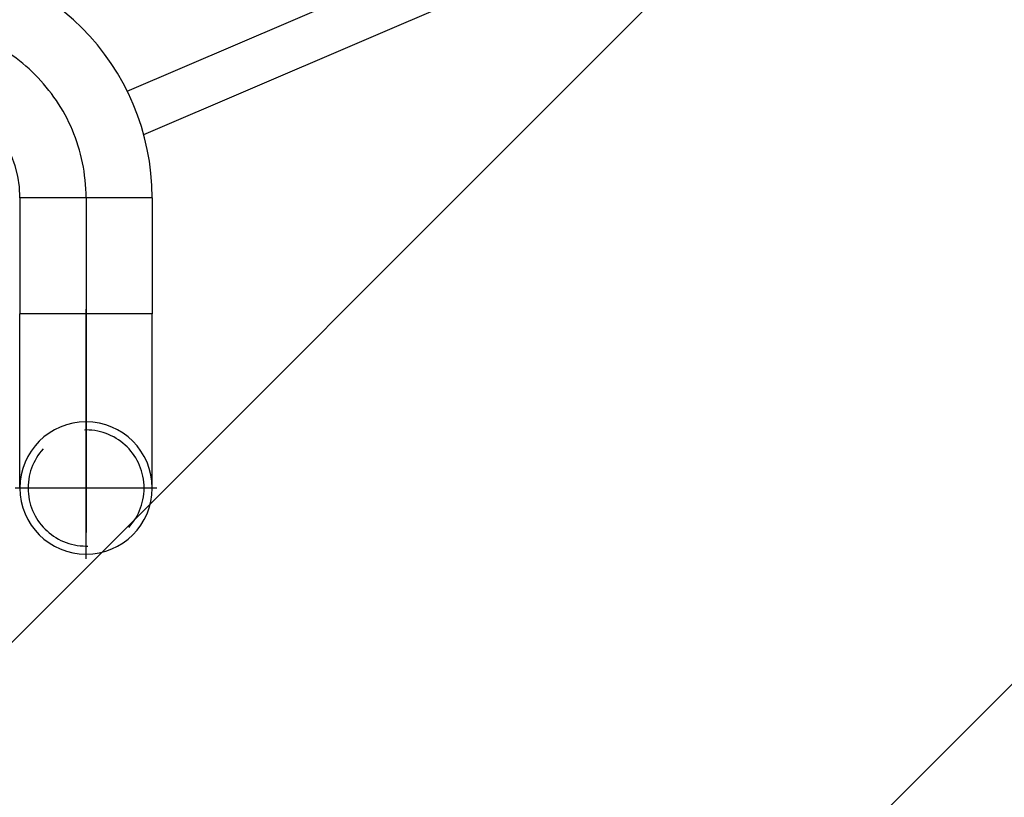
# Model space of a CAD drawing. Header units: millimetres. Extents: x 452087 to 582075, y 10891 to 81641.
# Tile 268 of 311: x 549093 to 549518, y 43139 to 43474. Entities that reach past the tile are written whole.
import ezdxf

# ---------------------------------------------------------------- set-up
doc = ezdxf.new("R2010")
doc.units = ezdxf.units.MM
for name, pattern in [('K5LT_AXLED', [19.5, 15, -1.5, 1.5, -1.5]), ('K5LT_BASIC', [0]), ('K5LT_DASHED', [6, 4, -2])]:
    doc.linetypes.add(name, pattern=pattern)
for name, color, linetype, true_color in [('C', 4, 'Continuous', 0x00ffff), ('G', 3, 'Continuous', 0x00ff00), ('OSI', 2, 'Continuous', 0xffff00)]:
    doc.layers.add(name, color=color, linetype=linetype, true_color=true_color)
doc.layers.add('ГТО-2_Штриховка', color=252, linetype='Continuous', lineweight=18)

# ---------------------------------------------------------------- blocks, each defined once
blk = doc.blocks.new('U9')
at = {"layer": 'C', "linetype": 'K5LT_DASHED'}
for start, end in [(0, 180), (180, 0)]:
    blk.add_arc((199.4154035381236, 174.817659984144), 2.500000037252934, start, end, dxfattribs=at)
blk = doc.blocks.new('U89')
at = {"layer": 'G', "linetype": 'K5LT_BASIC'}
for p, q in [((191.9153818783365, 197.667668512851), (191.9153818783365, 191.9676684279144)), ((202.2653820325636, 187.317668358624), (196.5653819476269, 187.317668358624))]:
    blk.add_line(p, q, dxfattribs=at)
for radius in [10.35000015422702, 4.6500000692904]:
    blk.add_arc((191.9153818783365, 187.317668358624), radius, 0, 90, dxfattribs=at)
at = {"layer": 'OSI', "linetype": 'K5LT_AXLED'}
blk.add_arc((191.9153818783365, 187.317668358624), 7.500000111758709, 0, 90, dxfattribs=at)
blk = doc.blocks.new('U90')
at = {"layer": 'G', "linetype": 'K5LT_BASIC'}
for p, q in [((202.2653820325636, 182.3176682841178), (196.5653819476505, 182.3176519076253)), ((196.5654034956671, 174.8176517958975), (196.5653819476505, 182.3176519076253)), ((202.2654035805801, 174.8176681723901), (202.2653820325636, 182.3176682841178))]:
    blk.add_line(p, q, dxfattribs=at)
blk.add_ellipse((199.4154035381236, 174.8176599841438), major_axis=(-2.850000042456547, -8.18824627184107e-06), ratio=1, start_param=0, end_param=3.141592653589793, dxfattribs=at)
at = {"layer": 'OSI', "linetype": 'K5LT_AXLED'}
for p, q in [((199.4154123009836, 171.7676599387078), (199.4153814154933, 182.517660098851)), ((202.4654035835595, 174.8176687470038), (196.3654034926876, 174.8176512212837))]:
    blk.add_line(p, q, dxfattribs=at)
blk = doc.blocks.new('A$C4E9A3E51')
for p, q in [((958.7343870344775, 6422.435475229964), (1420.00002223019, 6619.977967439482)), ((965.8496220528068, 6403.725745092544), (1420.000022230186, 6598.221053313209)), ((912.5047864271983, 6376.462968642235), (912.5047864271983, 6326.462967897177)), ((941.0047449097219, 6376.373365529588), (941.0047495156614, 6232.37335550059)), ((969.5047872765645, 6376.462968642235), (969.5047872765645, 6326.462967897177))]:
    blk.add_line(p, q)
blk.add_arc((941.0050023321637, 6251.462884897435), 28.5000004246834, 0, 180)
at = {"xscale": 10, "yscale": 10, "zscale": 10}
for name in ['U89', 'U90', 'U9']:
    blk.add_blockref(name, (-1053.149033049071, 4503.286285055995), dxfattribs=at)

msp = doc.modelspace()

# ---------------------------------------------------------------- hatches: boundary and pattern name
at = {"layer": 'ГТО-2_Штриховка'}
h = msp.add_hatch(dxfattribs=at)
h.set_pattern_fill('ANSI35', color=256, scale=100)
h.set_pattern_definition([(45, (-17131.31968537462, -1493781.435636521), (-449.0128060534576, 449.0128060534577), []), (45, (-16682.30668537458, -1493781.435636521), (-449.0128060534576, 449.0128060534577), [793.75, -158.75, 0, -158.75])])
h.paths.add_polyline_path([(560273.2214827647, 43536.13356297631), (555873.2214381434, 43536.13356297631), (555873.2214381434, 50536.13356297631), (560273.2214827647, 50536.13356297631)], flags=16)
h.paths.add_polyline_path([(560281.2805248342, 43016.74871506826), (560273.2214827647, 39436.13356297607), (555873.2214381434, 39436.13356297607), (555873.2214381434, 43016.74871506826)], flags=16)
h.paths.add_polyline_path([(554872.968093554, 43536.13350305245), (540981.2725301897, 43536.13350305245), (540981.2736709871, 54483.43255902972), (542281.2805679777, 55136.1322087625), (542273.2135639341, 56036.1336435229), (553581.0270930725, 56036.13355929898), (553581.0270930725, 55236.1322086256), (554881.2804858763, 54586.13220514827)], flags=16)
h.paths.add_polyline_path([(560273.2214827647, 38936.13356297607), (560273.2214827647, 35286.13356297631), (555873.2214381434, 35286.13356297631), (555873.2214381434, 38936.13356297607)], flags=16)
h.paths.add_polyline_path([(554872.9708407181, 43036.13350319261), (554872.9466847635, 36436.10977318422), (548209.3620094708, 36436.13356297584), (548381.027071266, 36436.13116695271), (547361.027071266, 36436.1322056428), (547361.027071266, 36221.13116695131), (547141.027071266, 36221.13116695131), (547141.027071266, 36006.13116695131), (546921.027071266, 36006.13116695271), (546921.027071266, 35791.13116695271), (546701.027071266, 35791.13116695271), (546701.027071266, 35576.13116695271), (546481.027071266, 35576.13116695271), (546481.027071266, 35361.13116695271), (546261.027071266, 35361.13116695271), (546261.027071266, 35146.13116695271), (546041.027071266, 35146.13116695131), (546041.027071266, 34931.13116695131), (545821.027071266, 34931.13116695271), (545821.027071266, 34716.13116695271), (545601.027071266, 34716.13116695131), (545601.027071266, 34501.13116695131), (545381.0270712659, 34501.13048828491), (545381.027071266, 34236.13288430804), (540981.2725636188, 34236.13392278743), (540981.2732830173, 43016.74904985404), (545681.028756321, 43018.3859230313), (545681.0254290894, 42519.44096055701), (546676.127090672, 42522.71935278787), (546685.9270947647, 43015.10946834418), (549681.7494186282, 43016.73224522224), (549680.3047668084, 42521.08010613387), (550681.0270927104, 42521.08010599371), (550681.0270927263, 43036.13350319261)], flags=16)
h.paths.add_polyline_path([(540981.2805232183, 54486.1322049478), (540981.3316056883, 42536.13214571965)], flags=16)
h.paths.add_polyline_path([(540331.2725636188, 56536.13356297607), (540331.2710828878, 56536.13218095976), (539481.2725636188, 56614.45591069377), (539481.2725636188, 43036.13492030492), (538481.2725636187, 43036.13355914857), (538473.4733017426, 31236.1367494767), (539891.2761879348, 31236.13674947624), (542691.2807846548, 29236.13210877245), (543991.2805248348, 29236.13210877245), (545491.2805248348, 30236.13210877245), (554953.2217425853, 30236.13346610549), (556153.4702828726, 31036.13346610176), (564473.4748290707, 31036.13356303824), (564473.2214398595, 53098.49185841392), (567681.0266682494, 54406.13356297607), (567681.0266682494, 55381.13356297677), (562673.2214827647, 55381.13356297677), (562673.2214827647, 56536.13356297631), (561545.9906047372, 56536.13220564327), (561545.9906047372, 56286.13356297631), (561245.9906047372, 56286.13220564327), (561245.9906047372, 51036.13220564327), (555745.9906047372, 51036.13356297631), (555745.9906047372, 56036.13220564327), (555700.283171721, 56036.13220564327), (555745.9906047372, 56286.13135064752), (555445.9906047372, 56286.13084831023), (555445.9906047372, 56536.13084831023)])

# ---------------------------------------------------------------- block references
at = {"color": 1, "lineweight": 40}
msp.add_blockref('A$C4E9A3E51', (548181.0270926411, 37020.6130561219, 8.159861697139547e-09), dxfattribs=at)

doc.saveas('drawing.dxf')
